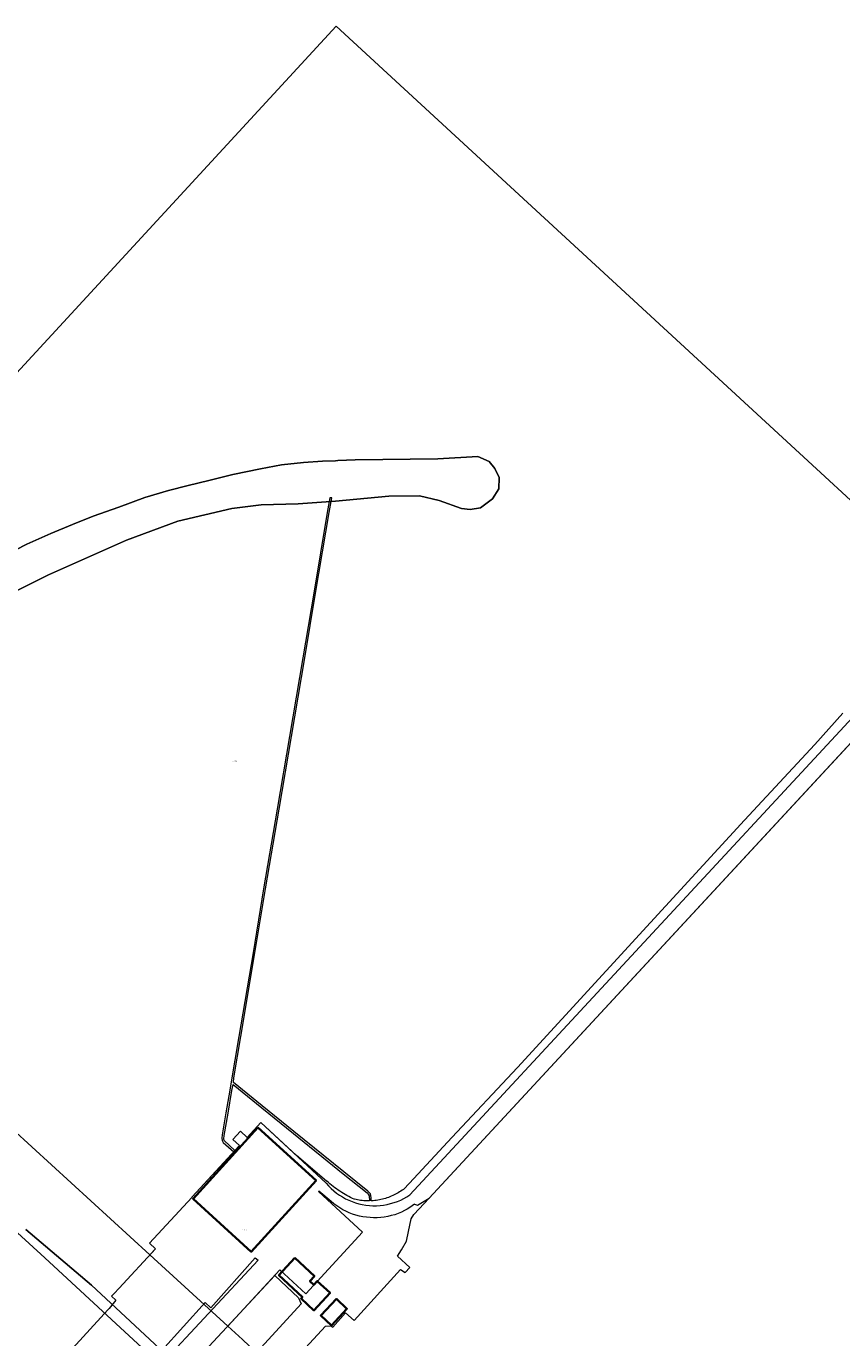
# Model space of a CAD drawing. Header units: metres. Extents: x 250001 to 257773, y 598992 to 609118.
# Tile 644 of 656: x 254141 to 254459, y 607152 to 607663. Entities that reach past the tile are written whole.
import ezdxf
from ezdxf.enums import TextEntityAlignment as Align
from ezdxf.lldxf.tags import DXFTag

# ---------------------------------------------------------------- set-up
doc = ezdxf.new("R2010")
doc.units = ezdxf.units.M
for name, color, linetype, lineweight in [('B-WE-KG-GRENS_PERCEEL-G', 150, 'KG-PERCEEL', 18), ('B-WE-KG-GRENS_PERCEEL-S', 150, 'Continuous', 25), ('B-WE-KW-KUNSTWERK_STEIGER-GV', 252, 'Continuous', 18), ('B-WE-OB-STREKDAM-GV', 252, 'Continuous', 18), ('B-WE-OG-BEBOUWING-GV', 1, 'Continuous', 35), ('B-WE-OG-WATER-GV', 252, 'Continuous', 18), ('B-WE-VH-VERHARDING_HALFVERHARDING-GV', 252, 'Continuous', 18), ('X-XX-AL-REFERENTIE-G', 7, 'Continuous', 18)]:
    doc.layers.add(name, color=color, linetype=linetype, lineweight=lineweight)
doc.styles.add('NLCS-ISO', font='NLCS-ISO.ttf')
doc.styles.get("Standard").update_dxf_attribs({"font": 'NLCS-ISO.ttf'})
tags = doc.linetypes.add('KG-PERCEEL', pattern='A,5.5,-2,["P",Standard,S=1.8,R=0,X=-0.5,Y=-0.9],-2,5.5,-2,[5,NLCS.SHX,S=0.75,R=0,X=0,Y=0],-2', length=19).pattern_tags.tags
tags[6] = DXFTag(74, 10)

# ---------------------------------------------------------------- blocks, each defined once
blk = doc.blocks.new('SKG-PERCEELNUMMER-SO')
at = {"style": 'NLCS-ISO', "oblique": 10, "flags": 1}
blk.add_attdef('GEMEENTECODE', text='', height=1.8, dxfattribs=at).set_placement((0, 2.6), align=Align.MIDDLE_CENTER)
at = {"style": 'NLCS-ISO', "oblique": 10}
blk.add_attdef('SECTIE', text='', height=1.8, dxfattribs=at).set_placement((-0.5, 0), align=Align.MIDDLE_RIGHT)
blk.add_attdef('PERCEELNUMMER', text='', height=1.8, dxfattribs=at).set_placement((0.5, 0), align=Align.MIDDLE_LEFT)
blk = doc.blocks.new('BS2021-132-Xref-KAD-20210617')
at = {"layer": 'B-WE-KG-GRENS_PERCEEL-G', "flags": 128}
for points in [[(253988.67, 607366.43), (254262.17, 607663.29), (254651.74, 607304.36), (254362.82, 606990.76)], [(254292.806, 607204.061), (254293.918, 607203.617), (254298.418, 607206.385), (254471.565, 607393.303), (254473.834, 607393.323), (254476.122, 607393.225), (254479.802, 607393.476), (254481.618, 607393.523), (254483.646, 607393.418), (254485.251, 607395.589), (254486.246, 607397.749), (254486.701, 607399.961), (254486.735, 607402.435), (254486.243, 607404.884), (254485.372, 607406.946), (254483.922, 607409.018), (254482.187, 607410.656), (254480.093, 607411.932), (254477.937, 607412.746), (254475.123, 607413.067), (254472.784, 607412.824), (254470.571, 607412.148), (254468.289, 607410.877), (254466.697, 607409.664), (254466.769, 607406.979), (254466.901, 607404.628), (254466.977, 607401.858), (254467.066, 607399.249), (254466.893, 607397.422), (254291.005, 607207.723)], [(253988.67, 607366.43), (253997.85, 607358.07), (254051.51, 607310.64), (254189.553, 607184.295)], [(254189.553, 607184.295), (254191.767, 607186.69), (254189.411, 607188.879), (254205.896, 607206.712), (254206.033, 607206.86), (254224.538, 607226.865), (254221.964, 607229.257), (254224.962, 607232.495), (254227.536, 607230.103), (254232.887, 607235.88), (254258.335, 607212.23)], [(254260.227, 607205.048), (254255.48, 607209.148), (254255.324, 607208.98), (254272.446, 607193.068), (254250.369, 607169.108), (254240.291, 607178.467), (254219.963, 607156.463)], [(254258.335, 607212.23), (254259.257, 607211.188), (254260.236, 607210.201), (254261.27, 607209.27), (254262.355, 607208.4), (254263.488, 607207.592), (254264.665, 607206.85), (254265.881, 607206.176), (254267.134, 607205.572), (254268.42, 607205.041), (254269.733, 607204.582), (254271.07, 607204.199), (254272.427, 607203.893), (254273.799, 607203.664), (254275.182, 607203.513), (254276.571, 607203.441), (254277.962, 607203.447), (254279.35, 607203.533), (254280.732, 607203.697), (254282.101, 607203.939), (254283.455, 607204.258), (254284.789, 607204.654), (254286.098, 607205.124), (254287.378, 607205.669), (254288.625, 607206.284), (254289.835, 607206.97), (254291.005, 607207.723)], [(254288.92, 607201.525), (254287.659, 607200.932), (254286.369, 607200.408), (254285.053, 607199.954), (254283.714, 607199.57), (254282.356, 607199.259), (254280.984, 607199.02), (254279.601, 607198.855), (254278.211, 607198.765), (254276.818, 607198.749), (254275.426, 607198.807), (254274.04, 607198.94), (254272.662, 607199.147), (254271.298, 607199.427), (254269.95, 607199.779), (254268.624, 607200.203), (254267.322, 607200.698), (254266.048, 607201.261), (254264.806, 607201.891), (254263.599, 607202.588), (254262.432, 607203.347), (254261.307, 607204.168), (254260.227, 607205.048)], [(254292.806, 607204.061), (254291.886, 607203.35), (254290.93, 607202.69), (254289.941, 607202.081), (254288.92, 607201.525)], [(254189.553, 607184.295), (254219.963, 607156.463)], [(254219.963, 607156.463), (254225.66, 607151.25), (254264.52, 607114.37), (254295.31, 607080.69), (254357.13, 606999.79), (254362.82, 606990.76)]]:
    blk.add_lwpolyline(points, dxfattribs=at)
at = {"layer": 'B-WE-KG-GRENS_PERCEEL-S', "xscale": 0.2, "yscale": 0.2, "zscale": 0.2}
for p, values in [((254222.21, 607376.747), {'PERCEELNUMMER': '3256', 'SECTIE': 'A'}), ((254226.056, 607194.044), {'PERCEELNUMMER': '3257', 'SECTIE': 'A'})]:
    blk.add_blockref('SKG-PERCEELNUMMER-SO', p, dxfattribs=at).add_auto_attribs(values)
blk = doc.blocks.new('BS2021-132-Xref-BGT-GRIJS-20210617-aangepast')
at = {"layer": 'B-WE-KW-KUNSTWERK_STEIGER-GV', "flags": 128}
for points in [[(254194.245, 607147.038), (254211.143, 607165.678), (254213.318, 607163.615), (254230.691, 607183.19), (254231.844, 607182.225), (254193.04, 607140.589)], [(254207.558, 607143.035), (254238.274, 607176.284), (254247.589, 607167.586), (254248.526, 607165.194), (254165.997, 607075.057)], [(254174.18, 607065.546), (254258.08, 607156.446), (254260.15, 607156.633), (254260.882, 607156.114), (254265.928, 607161.724), (254269.241, 607158.691), (254287.35, 607178.602), (254289.137, 607177.42), (254290.885, 607179.385), (254286.175, 607183.754), (254287.752, 607186.284), (254289.676, 607189.606), (254290.45, 607193.364), (254291.482, 607198.36), (254292.533, 607200.044), (254298.418, 607206.385), (254469.513, 607391.088)], [(254459.78, 607395.427), (254448.808, 607383.23), (254421.426, 607353.751), (254384.784, 607313.895), (254332.917, 607257.386), (254307.321, 607230.016), (254290.816, 607212.261), (254288.49, 607209.819), (254287.993, 607209.465), (254287.487, 607209.124), (254286.973, 607208.796), (254286.45, 607208.482), (254285.919, 607208.182), (254285.381, 607207.895), (254284.835, 607207.623), (254284.282, 607207.366), (254283.722, 607207.123), (254283.157, 607206.894), (254282.585, 607206.681), (254282.009, 607206.482), (254281.427, 607206.299), (254280.84, 607206.131), (254280.25, 607205.979), (254279.655, 607205.842), (254279.058, 607205.721), (254278.457, 607205.615), (254277.853, 607205.526), (254277.248, 607205.452), (254276.641, 607205.394), (254276.032, 607205.352), (254275.881, 607205.345), (254275.874, 607206.581), (254275.803, 607207.419), (254275.579, 607208.014), (254274.925, 607208.737), (254274.913, 607208.761), (254274.535, 607209.156), (254265.176, 607216.678), (254245.748, 607232.334), (254233.416, 607242.356), (254222.215, 607251.456), (254222.32, 607253.26), (254225.052, 607269.444), (254230.567, 607301.976), (254234.712, 607326.97), (254240.037, 607358.021), (254244.802, 607386.397), (254249.997, 607417.028), (254254.207, 607442.221), (254259.53, 607473.647), (254260.513, 607479.371), (254259.763, 607479.389), (254258.779, 607473.665), (254253.456, 607442.239), (254249.246, 607417.046), (254244.052, 607386.415), (254239.286, 607358.039), (254233.961, 607326.988), (254229.816, 607301.993), (254224.301, 607269.462), (254221.225, 607250.899), (254220.774, 607248.534), (254219.256, 607239.716), (254217.803, 607231.053), (254217.655, 607229.771), (254217.768, 607228.827), (254218.17, 607228.101), (254222.275, 607224.419), (254206.033, 607206.86), (254205.896, 607206.712), (254189.411, 607188.879), (254191.767, 607186.69), (254177.582, 607171.343), (254175.64, 607169.242), (254174.654, 607168.175), (254176.359, 607166.591), (254173.712, 607163.366), (254173.265, 607162.822), (254108.434, 607092.194)]]:
    blk.add_lwpolyline(points, dxfattribs=at)
for points in [[(254222.784, 607224.968), (254220.607, 607226.939), (254218.61, 607228.827), (254218.473, 607229.577), (254218.621, 607230.858), (254220.074, 607239.521), (254221.592, 607248.34), (254222.043, 607250.704), (254233.243, 607241.604), (254245.575, 607231.582), (254265.004, 607215.926), (254274.363, 607208.405), (254274.74, 607208.009), (254275.12, 607207.261), (254275.192, 607205.322), (254274.813, 607205.316), (254274.203, 607205.322), (254273.594, 607205.344), (254272.985, 607205.382), (254272.377, 607205.436), (254271.771, 607205.505), (254271.167, 607205.591), (254270.566, 607205.692), (254269.967, 607205.81), (254269.372, 607205.943), (254269.302, 607205.959), (254268.58, 607206.307), (254267.864, 607206.668), (254267.153, 607207.041), (254266.449, 607207.427), (254265.75, 607207.825), (254265.059, 607208.234), (254264.375, 607208.656), (254263.697, 607209.089), (254263.028, 607209.533), (254262.366, 607209.989), (254261.712, 607210.456), (254261.066, 607210.934), (254260.429, 607211.423), (254259.801, 607211.922), (254259.181, 607212.432), (254258.571, 607212.952), (254258.523, 607212.994), (254246.704, 607223.039), (254232.887, 607235.88), (254227.536, 607230.103), (254224.962, 607232.495), (254221.964, 607229.257), (254224.538, 607226.865)], [(254231.681, 607233.938), (254254.385, 607213.304), (254229.13, 607185.515), (254206.426, 607206.149)], [(254246.126, 607183.08), (254253.766, 607176.007), (254251.975, 607174.074), (254253.515, 607172.648), (254254.847, 607174.088), (254259.868, 607169.44), (254253.57, 607162.636), (254248.541, 607167.291), (254249.063, 607167.856), (254239.892, 607176.346)], [(254260.381, 607156.74), (254256.233, 607160.591), (254262.295, 607167.12), (254266.443, 607163.269)]]:
    blk.add_lwpolyline(points, close=True, dxfattribs=at)
at = {"layer": 'B-WE-OB-STREKDAM-GV', "flags": 128}
blk.add_lwpolyline([(254120.481, 607434.554), (254150.117, 607449.38), (254180.502, 607462.973), (254200.553, 607470.326), (254221.501, 607475.256), (254233.001, 607476.689), (254247.35, 607477.078), (254261.916, 607478.175), (254282.704, 607480.012), (254294.758, 607480.212), (254302.363, 607478.444), (254311.08, 607475.313), (254314.438, 607474.89), (254318.454, 607475.486), (254323.203, 607479.001), (254325.698, 607482.901), (254325.718, 607487.317), (254324.109, 607490.885), (254321.841, 607493.654), (254317.459, 607495.529), (254301.92, 607494.603), (254269.599, 607494.203), (254262.884, 607493.935), (254261.922, 607493.897), (254256.956, 607493.699), (254249.483, 607493.171), (254240.883, 607492.26), (254232.692, 607490.671), (254221.96, 607488.498), (254212.549, 607486.246), (254204.532, 607484.278), (254196.822, 607482.221), (254187.611, 607479.615), (254177.513, 607475.744), (254167.448, 607472.215), (254159.428, 607469.051), (254151.017, 607465.532), (254141.579, 607461.419), (254128.142, 607454.423)], dxfattribs=at)
at = {"layer": 'B-WE-OG-BEBOUWING-GV', "flags": 128}
for points in [[(254231.681, 607233.938), (254206.426, 607206.149), (254229.13, 607185.515), (254254.385, 607213.304)], [(254246.126, 607183.08), (254239.892, 607176.346), (254249.063, 607167.856), (254248.541, 607167.291), (254253.57, 607162.636), (254259.868, 607169.44), (254254.847, 607174.088), (254253.515, 607172.648), (254251.975, 607174.074), (254253.766, 607176.007)], [(254260.381, 607156.74), (254266.443, 607163.269), (254262.295, 607167.12), (254256.233, 607160.591)]]:
    blk.add_lwpolyline(points, close=True, dxfattribs=at)
at = {"layer": 'B-WE-OG-WATER-GV', "flags": 128}
for points in [[(254128.142, 607454.423), (254141.579, 607461.419), (254151.017, 607465.532), (254159.428, 607469.051), (254167.448, 607472.215), (254177.513, 607475.744), (254187.611, 607479.615), (254196.822, 607482.221), (254204.532, 607484.278), (254212.549, 607486.246), (254221.96, 607488.498), (254232.692, 607490.671), (254240.883, 607492.26), (254249.483, 607493.171), (254256.956, 607493.699), (254261.922, 607493.897), (254262.884, 607493.935), (254269.599, 607494.203), (254301.92, 607494.603), (254317.459, 607495.529), (254321.841, 607493.654), (254324.109, 607490.885), (254325.718, 607487.317), (254325.698, 607482.901), (254323.203, 607479.001), (254318.454, 607475.486), (254314.438, 607474.89), (254311.08, 607475.313), (254302.363, 607478.444), (254294.758, 607480.212), (254282.704, 607480.012), (254261.916, 607478.175), (254247.35, 607477.078), (254233.001, 607476.689), (254221.501, 607475.256), (254200.553, 607470.326), (254180.502, 607462.973), (254150.117, 607449.38), (254120.481, 607434.554)], [(254141.262, 607194.149), (254166.813, 607172.416), (254240.676, 607103.693)]]:
    blk.add_lwpolyline(points, dxfattribs=at)
at = {"layer": 'B-WE-VH-VERHARDING_HALFVERHARDING-GV', "flags": 128}
for points in [[(254128.79, 607201.19), (254148.7, 607183.1), (254174.68, 607159.087), (254191.69, 607143.312)], [(254240.676, 607103.693), (254166.813, 607172.416), (254141.262, 607194.149)]]:
    blk.add_lwpolyline(points, dxfattribs=at)

msp = doc.modelspace()

# ---------------------------------------------------------------- block references
at = {"layer": 'X-XX-AL-REFERENTIE-G'}
for name in ['BS2021-132-Xref-BGT-GRIJS-20210617-aangepast', 'BS2021-132-Xref-KAD-20210617']:
    msp.add_blockref(name, (0, 0), dxfattribs=at)

doc.saveas('drawing.dxf')
